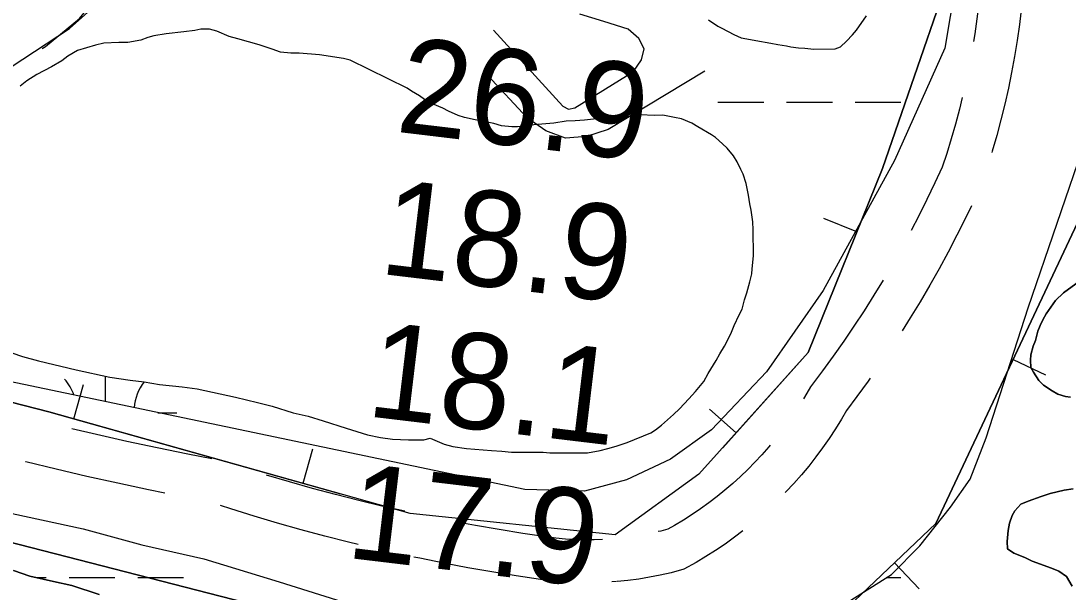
# Model space of a CAD drawing. Extents: x 3445503 to 3483459, y 540493 to 566012.
# Drawn here: x 3466724 to 3467456, y 548133 to 548533 of the extents above; entities that cross this region are included whole.
import ezdxf

# ---------------------------------------------------------------- set-up
doc = ezdxf.new("R2010")
doc.units = 0
for name, color, linetype in [('V-BORW-LINE', 7, 'Continuous'), ('V-RIVR-RANG', 7, 'Continuous'), ('V-ROAD-CNTR', 7, 'Continuous'), ('V-SITE-VEGE', 7, 'Continuous'), ('V-TOPO-MAJR', 7, 'Continuous'), ('V-TOPO-MINR', 7, 'Continuous'), ('V-WETL-SWMP', 7, 'Continuous')]:
    doc.layers.add(name, color=color, linetype=linetype)

msp = doc.modelspace()

# ---------------------------------------------------------------- linework, layer by layer
at = {"layer": 'V-BORW-LINE'}
for p, q in [((3467308.46, 548384.95), (3467285.27, 548394.29)), ((3467417.75, 548295.59), (3467440.37, 548284.94)), ((3466760.73, 548254.17), (3466767.49, 548278.24)), ((3467223.96, 548244.29), (3467205.35, 548260.99)), ((3466921.12, 548209.11), (3466927.88, 548233.18)), ((3467334.87, 548153.47), (3467352.09, 548135.35))]:
    msp.add_line(p, q, dxfattribs=at)
for points in [[(3466720.03, 549039.55), (3466746.51, 549040.36), (3466878.64, 549045.12), (3466928.6, 549056.96), (3467103.1, 549012.85), (3467201.16, 548975.42), (3467294.87, 548904.06), (3467367.72, 548783.51), (3467391.05, 548616.54), (3467326.34, 548429.37), (3467274.5, 548300.59), (3467198.02, 548215.41), (3467139.38, 548172.91), (3466996.02, 548188.06), (3466743.16, 548259.11), (3466544, 548310.06), (3466485.39, 548359.68), (3466472.67, 548442.32), (3466444.86, 548605.42), (3466457.29, 548717.72), (3466547.64, 548876.81), (3466669.64, 548985.71), (3466720.03, 549039.55)], [(3466720.03, 549039.55), (3466669.64, 548985.71), (3466547.64, 548876.81), (3466457.29, 548717.72), (3466444.86, 548605.42), (3466472.67, 548442.32), (3466485.39, 548359.68), (3466544, 548310.06), (3466743.16, 548259.11), (3466947.33, 548201.74)], [(3467214.7, 548233.98), (3467274.5, 548300.59), (3467326.34, 548429.37), (3467391.05, 548616.54), (3467367.72, 548783.51), (3467297.13, 548900.32)], [(3468438.64, 548457.13), (3468325.16, 548391.76), (3468308.19, 548374.85), (3468127.69, 548173.83), (3467880.55, 548016.83), (3467765.45, 547928.77), (3467664.22, 547914.14), (3467531.26, 547860.94), (3467305.33, 547915.62), (3466839.35, 548027.9), (3466570.66, 548066.77), (3466392.05, 548115.36), (3466352.92, 548153.05), (3466377.25, 548229.95), (3466448.28, 548236.57), (3466888.5, 548123.48), (3467032.37, 548105.24), (3467163.25, 548095.66), (3467273.73, 548095.38), (3467363.81, 548180.97), (3467464.68, 548395.31), (3467500.46, 548530.34)], [(3467500.46, 548530.34), (3467464.68, 548395.31), (3467363.81, 548180.97), (3467273.73, 548095.38), (3467223.88, 548095.51)], [(3466945.74, 548116.22), (3466888.5, 548123.48), (3466448.28, 548236.57), (3466377.25, 548229.95), (3466352.92, 548153.05), (3466392.05, 548115.36), (3466570.66, 548066.77), (3466839.35, 548027.9), (3467305.33, 547915.62), (3467531.26, 547860.94), (3467664.22, 547914.14), (3467765.45, 547928.77), (3467880.55, 548016.83), (3468127.69, 548173.83), (3468308.19, 548374.85), (3468325.16, 548391.76), (3468438.64, 548457.13)]]:
    msp.add_lwpolyline(points, dxfattribs=at)
at = {"layer": 'V-ROAD-CNTR'}
msp.add_line((3467140.42, 548140.31), (3467137.12, 548140.09), dxfattribs=at)
for points in [[(3467396.84, 548617.74), (3467397, 548609.11), (3467396.98, 548598.35), (3467396.75, 548587.6), (3467396.31, 548576.86), (3467395.65, 548566.13), (3467394.78, 548555.4), (3467393.7, 548544.71), (3467392.4, 548534.03), (3467390.89, 548523.38), (3467390.04, 548518.12)], [(3466738.68, 548513.12), (3466740.83, 548514.56), (3466764.64, 548534.29), (3466783.18, 548556.67), (3466797.95, 548591.05)], [(3467423.14, 548538.29), (3467422.15, 548530.12), (3467420.56, 548518.88), (3467418.74, 548507.68), (3467416.71, 548496.51), (3467414.45, 548485.39), (3467411.98, 548474.32), (3467409.28, 548463.29), (3467406.36, 548452.32), (3467403.23, 548441.41), (3467402.95, 548440.49)], [(3467382.22, 548478.91), (3467380.21, 548470.7), (3467377.45, 548460.31), (3467374.48, 548449.97), (3467371.31, 548439.7), (3467368.16, 548430.16), (3467363.09, 548419.21), (3467357.54, 548407.68), (3467351.8, 548396.25), (3467346.43, 548385.99)], [(3467388.69, 548403.21), (3467384.46, 548394.43), (3467378.49, 548382.56), (3467372.34, 548370.79), (3467365.99, 548359.12), (3467359.45, 548347.56), (3467352.73, 548336.11), (3467345.82, 548324.76), (3467340.18, 548315.84)], [(3467326.77, 548351.16), (3467320.32, 548340.58), (3467313.49, 548329.76), (3467306.48, 548319.06), (3467299.3, 548308.47), (3467291.95, 548298), (3467284.42, 548287.66), (3467276.11, 548276.61), (3467271.96, 548269.43), (3467271.16, 548268.13)], [(3467317.84, 548282.67), (3467316.35, 548280.56), (3467308.54, 548269.82), (3467301.17, 548260.03), (3467297.72, 548254.04), (3467293.51, 548247.22), (3467289.1, 548240.51), (3467284.52, 548233.93), (3467279.75, 548227.47), (3467274.79, 548221.16), (3467269.66, 548214.98), (3467264.36, 548208.96), (3467258.9, 548203.09), (3467258.35, 548202.53)], [(3466857.24, 548226.22), (3466840.42, 548229.47), (3466819.13, 548233.81), (3466797.88, 548238.35), (3466776.68, 548243.12), (3466759.47, 548247.16)], [(3467247.86, 548235.68), (3467246.86, 548234.48), (3467242.12, 548229.09), (3467237.23, 548223.84), (3467232.19, 548218.72), (3467227.01, 548213.75), (3467221.69, 548208.93), (3467216.24, 548204.25), (3467210.66, 548199.74), (3467204.96, 548195.38), (3467199.13, 548191.19), (3467193.18, 548187.16), (3467187.13, 548183.3), (3467180.97, 548179.61), (3467176.2, 548176.93), (3467171.32, 548175.65), (3467169.6, 548175.26)], [(3466824.4, 548202.12), (3466813, 548204.44), (3466791.46, 548209.05), (3466769.96, 548213.88), (3466748.52, 548218.92), (3466727.12, 548224.17), (3466726.89, 548224.24)], [(3466992.27, 548189.54), (3466976.3, 548193.18), (3466960.05, 548197.1), (3466943.84, 548201.22), (3466927.69, 548205.54), (3466911.6, 548210.07), (3466895.56, 548214.8), (3466895.54, 548214.8)], [(3466959.63, 548166.34), (3466952.83, 548167.98), (3466936.27, 548172.19), (3466919.75, 548176.61), (3466903.3, 548181.24), (3466886.9, 548186.07), (3466870.57, 548191.11), (3466863.39, 548193.43)], [(3467130.52, 548169.74), (3467124.74, 548169.54), (3467118.01, 548169.51), (3467111.29, 548169.7), (3467104.57, 548170.1), (3467097.88, 548170.7), (3467091.16, 548171.53), (3467074.73, 548173.99), (3467058.23, 548176.67), (3467041.76, 548179.56), (3467031.46, 548181.51)], [(3467228.69, 548175.76), (3467222.83, 548171.28), (3467216.31, 548166.6), (3467209.67, 548162.09), (3467202.91, 548157.78), (3467196.02, 548153.65), (3467187.53, 548148.89), (3467178.48, 548146.51), (3467171.01, 548144.8), (3467163.48, 548143.32), (3467155.9, 548142.09), (3467148.29, 548141.09), (3467140.89, 548140.35)], [(3467097.17, 548140.65), (3467094.68, 548140.87), (3467087.11, 548141.81), (3467070.1, 548144.35), (3467053.23, 548147.09), (3467036.39, 548150.05), (3467019.59, 548153.21), (3467002.84, 548156.59), (3466998.64, 548157.49)]]:
    msp.add_lwpolyline(points, dxfattribs=at)
at = {"layer": 'V-SITE-VEGE'}
for points in [[(3467204.6, 548533.2), (3467211.26, 548528.83), (3467214.14, 548527.53), (3467222.35, 548522.96), (3467227.66, 548520.79), (3467231.43, 548519.94), (3467237.84, 548518.89), (3467248.23, 548516.98), (3467253.32, 548515.92), (3467259.29, 548515.08), (3467262.38, 548514.44), (3467267.69, 548513.6), (3467272.11, 548513.42), (3467278.29, 548512.8), (3467293.31, 548512.92), (3467297.05, 548514.5), (3467301.22, 548518.29), (3467305.38, 548522.73), (3467308.22, 548526.07), (3467315.21, 548536.06)], [(3467073.18, 548230.96), (3467082.01, 548230.81), (3467089.08, 548230.86), (3467093.72, 548230.46), (3467101.01, 548230.3), (3467120, 548230.44), (3467128.82, 548232.06), (3467134.33, 548233.43), (3467140.06, 548235.02), (3467147.77, 548237.51), (3467164.27, 548244.49), (3467167.57, 548246.5), (3467171.74, 548249.85), (3467180.29, 548257.2), (3467184.46, 548261.21), (3467191.02, 548268.11), (3467195.62, 548273.22), (3467201.52, 548280.33), (3467204.57, 548285.88), (3467210.02, 548294.98), (3467212.64, 548299.63), (3467215.91, 548304.96), (3467220.25, 548313.6), (3467222.64, 548319.37), (3467226.11, 548326.9), (3467228.29, 548330.89), (3467230, 548337.53), (3467231.51, 548342.4), (3467233.66, 548349.93), (3467234.94, 548355.68), (3467235.35, 548359.21), (3467236.16, 548368.27), (3467236.02, 548386.38), (3467235.75, 548391.9), (3467234.58, 548400.06), (3467233.66, 548404.47), (3467232.73, 548410.65), (3467231.12, 548418.8), (3467228.86, 548425.41), (3467227.29, 548428.49), (3467224.82, 548433.99), (3467222.14, 548438.16), (3467217.68, 548443.43), (3467214.56, 548446.49), (3467209.67, 548450.87), (3467206.78, 548452.84), (3467197.24, 548458.5), (3467193.03, 548460.9), (3467185.72, 548463.93), (3467180.85, 548465), (3467172.67, 548466.48), (3467166.71, 548466.43), (3467157.21, 548466.8), (3467150.36, 548466.74), (3467140.43, 548466.22), (3467133.82, 548465.07), (3467124.33, 548463.89), (3467117.93, 548463.17), (3467111.53, 548462.68), (3467105.13, 548462.41), (3467096.53, 548461.02), (3467082.63, 548459.8), (3467078, 548459.1), (3467071.16, 548458.39), (3467067.18, 548458.36), (3467059.89, 548459.18), (3467054.58, 548460.68), (3467041.53, 548463.23), (3467034.01, 548464.94), (3467029.58, 548466.45), (3467022.93, 548469.49), (3467018.94, 548471.44), (3467011.63, 548474.48), (3467006.08, 548477.52), (3467002.53, 548480.14), (3466996.98, 548483.41), (3466993.88, 548485.38), (3466953.97, 548505.16), (3466949.33, 548506.22), (3466932.52, 548508.74), (3466918.38, 548509.95), (3466912.64, 548509.91), (3466905.35, 548510.73), (3466899.59, 548512.67), (3466890.51, 548515.91), (3466875.46, 548519.99), (3466869.49, 548521.71), (3466860.85, 548525.39), (3466855.75, 548526.68), (3466849.57, 548526.85), (3466845.39, 548525.71), (3466837.66, 548524.99), (3466825.31, 548523.57), (3466816.71, 548522.17), (3466812.52, 548521.04), (3466807.68, 548519.01), (3466798.42, 548517.39), (3466792.23, 548517.34), (3466781.86, 548517.04), (3466775.91, 548515.45), (3466763.35, 548511.81)], [(3466763.35, 548511.81), (3466756.54, 548507.78), (3466752.37, 548504.66), (3466745.11, 548500.41), (3466734.78, 548495.03), (3466727.97, 548490.55), (3466723.14, 548486.98)], [(3467457.99, 548269.34), (3467454.45, 548269.75), (3467449.14, 548271.48), (3467445.15, 548273.66), (3467438.93, 548277.8), (3467435.81, 548281.09), (3467432.01, 548286.8), (3467430.22, 548290.1), (3467429.96, 548295.17), (3467430.15, 548298.93), (3467431.87, 548304.91), (3467433.38, 548308.9), (3467435.1, 548315.53), (3467436.61, 548319.52), (3467438.57, 548323.51), (3467440.96, 548327.72), (3467447.51, 548337.05), (3467452.99, 548342.39), (3467464.19, 548350.43)], [(3466695.41, 548307.9), (3466724.86, 548297.75), (3466736.14, 548294.75), (3466762.47, 548288.34), (3466785.92, 548283.22), (3466800.07, 548281.13), (3466810.02, 548280.1), (3466820.63, 548278.2), (3466836.54, 548276.56), (3466847.15, 548275.09), (3466873.92, 548269.35), (3466889.18, 548265.71), (3466899.58, 548262.92), (3466914.19, 548258.4), (3466924.59, 548256.06), (3466935.21, 548252.83), (3466951.16, 548247.66), (3466966.21, 548242.92), (3466975.28, 548241), (3466983.68, 548239.96), (3466994.94, 548239.39), (3467005.54, 548239.47), (3467009.95, 548240.61), (3467019.7, 548236.5), (3467025.9, 548234.78), (3467035.4, 548233.53), (3467052.86, 548231.9), (3467060.15, 548231.52), (3467067, 548230.91), (3467073.18, 548230.96)], [(3467459.03, 548137.08), (3467455.23, 548143.89), (3467449.68, 548147.6), (3467444.58, 548149.77), (3467431.07, 548154.52), (3467425.97, 548157.13), (3467418.22, 548160.16), (3467413.78, 548163.22), (3467413.52, 548168.29), (3467414.34, 548176.03), (3467415.19, 548181.11), (3467417.13, 548186.65), (3467418.87, 548189.75), (3467423.25, 548194.43), (3467428.31, 548196.68), (3467437.34, 548199.84), (3467443.73, 548201.88), (3467453.42, 548204.38), (3467459.82, 548205.1)], [(3466718.54, 548147.99), (3466730.05, 548144.11), (3466746.64, 548140.48), (3466759.25, 548137.49), (3466778.51, 548131.24)]]:
    msp.add_lwpolyline(points, dxfattribs=at)
at = {"layer": 'V-TOPO-MAJR'}
msp.add_lwpolyline([(3467054.38, 548526.09), (3467102.82, 548472.82), (3467106.86, 548470.7), (3467111.32, 548471.65), (3467152.21, 548497.1), (3467157.91, 548505.33), (3467159.82, 548513.08), (3467156.06, 548520.13), (3467148.51, 548526.7), (3467131.56, 548532.05), (3467114.59, 548537.34)], dxfattribs=at)
at = {"layer": 'V-TOPO-MINR'}
msp.add_lwpolyline([(3467202.12, 548497.45), (3467134.56, 548456.64), (3467119.38, 548451.58), (3467104.76, 548450.54), (3467090.99, 548455.56), (3467077.79, 548464.62), (3467050.01, 548494.52)], dxfattribs=at)
at = {"layer": 'V-WETL-SWMP'}
for p, q in [((3467211.35, 548475.72), (3467243.35, 548475.72)), ((3467259.35, 548475.72), (3467291.35, 548475.72)), ((3467307.35, 548475.72), (3467339.35, 548475.72)), ((3467044.29, 548462.69), (3467044.29, 548465.29)), ((3466782.85, 548266.14), (3466782.85, 548283.89)), ((3466819.5, 548258.48), (3466832.85, 548258.48)), ((3466734.82, 548143.06), (3466741.43, 548143.06)), ((3466757.43, 548143.06), (3466789.43, 548143.06)), ((3466805.43, 548143.06), (3466837.43, 548143.06)), ((3467328.96, 548143.06), (3467339.34, 548143.06))]:
    msp.add_line(p, q, dxfattribs=at)
for points in [[(3467380.88, 548578.8), (3467369.96, 548513.43), (3467334.91, 548434.92), (3467284.86, 548343.95), (3467245.17, 548286.99), (3467206.74, 548246.36), (3467178.05, 548226.02), (3467147.38, 548211.56), (3467118, 548203.63), (3467076.18, 548204.82), (3466623.09, 548299.54), (3466538.73, 548324.12), (3466519.75, 548337.13), (3466511.22, 548349.52), (3466508.58, 548358.01), (3466510.52, 548364.55), (3466524.85, 548377.66), (3466561.38, 548400.63), (3466623.34, 548439.37), (3466684.64, 548479.4), (3466757.68, 548527.32), (3466781.14, 548548.29)], [(3467204.6, 548533.2), (3467211.26, 548528.83), (3467214.14, 548527.53), (3467222.35, 548522.96), (3467227.66, 548520.79), (3467231.43, 548519.94), (3467237.84, 548518.89), (3467248.23, 548516.98), (3467253.32, 548515.92), (3467259.29, 548515.08), (3467262.38, 548514.45), (3467267.69, 548513.6), (3467272.11, 548513.42), (3467278.29, 548512.8), (3467293.31, 548512.92), (3467297.05, 548514.5), (3467301.22, 548518.29), (3467305.38, 548522.73), (3467308.22, 548526.07), (3467315.21, 548536.06)], [(3467073.18, 548230.96), (3467082.01, 548230.81), (3467089.08, 548230.86), (3467093.72, 548230.46), (3467101.01, 548230.29), (3467120, 548230.45), (3467128.82, 548232.06), (3467134.33, 548233.43), (3467140.06, 548235.02), (3467147.77, 548237.51), (3467164.27, 548244.49), (3467167.57, 548246.5), (3467171.74, 548249.85), (3467180.29, 548257.2), (3467184.45, 548261.21), (3467191.02, 548268.11), (3467195.62, 548273.22), (3467201.53, 548280.33), (3467204.57, 548285.88), (3467210.02, 548294.98), (3467212.64, 548299.63), (3467215.91, 548304.96), (3467220.25, 548313.61), (3467222.64, 548319.37), (3467226.11, 548326.9), (3467228.29, 548330.89), (3467230, 548337.53), (3467231.51, 548342.4), (3467233.66, 548349.93), (3467234.94, 548355.68), (3467235.35, 548359.21), (3467236.16, 548368.27), (3467236.02, 548386.38), (3467235.75, 548391.9), (3467234.58, 548400.06), (3467233.67, 548404.47), (3467232.73, 548410.65), (3467231.12, 548418.8), (3467228.86, 548425.41), (3467227.29, 548428.49), (3467224.82, 548433.99), (3467222.14, 548438.16), (3467217.68, 548443.43), (3467214.56, 548446.49), (3467209.67, 548450.87), (3467206.78, 548452.84), (3467197.24, 548458.5), (3467193.03, 548460.9), (3467185.72, 548463.93), (3467180.85, 548465), (3467172.67, 548466.48), (3467166.71, 548466.43), (3467157.21, 548466.8), (3467150.36, 548466.74), (3467140.43, 548466.22), (3467133.82, 548465.07), (3467124.33, 548463.89), (3467117.93, 548463.17), (3467111.53, 548462.68), (3467105.13, 548462.41), (3467096.53, 548461.02), (3467082.63, 548459.8), (3467078, 548459.1), (3467071.16, 548458.39), (3467067.18, 548458.35), (3467059.89, 548459.18), (3467054.58, 548460.68), (3467041.53, 548463.23), (3467034.01, 548464.94), (3467029.58, 548466.45), (3467022.93, 548469.49), (3467018.94, 548471.44), (3467011.63, 548474.47), (3467006.08, 548477.52), (3467002.53, 548480.14), (3466996.98, 548483.41), (3466993.88, 548485.38), (3466953.97, 548505.15), (3466949.33, 548506.22), (3466932.52, 548508.74), (3466918.38, 548509.95), (3466912.64, 548509.91), (3466905.35, 548510.73), (3466899.59, 548512.67), (3466890.51, 548515.91), (3466875.46, 548519.99), (3466869.49, 548521.71), (3466860.85, 548525.39), (3466855.76, 548526.68), (3466849.57, 548526.85), (3466845.39, 548525.71), (3466837.66, 548524.99), (3466825.31, 548523.57), (3466816.71, 548522.17), (3466812.52, 548521.04), (3466807.68, 548519.01), (3466798.42, 548517.39), (3466792.23, 548517.34), (3466781.86, 548517.04), (3466775.91, 548515.45), (3466763.35, 548511.81)], [(3466763.35, 548511.81), (3466756.54, 548507.78), (3466752.37, 548504.66), (3466745.11, 548500.41), (3466734.78, 548495.03), (3466727.97, 548490.55), (3466723.14, 548486.98)], [(3466708.69, 548189.72), (3466767.25, 548177.15), (3466808.28, 548166.13), (3466851.7, 548156.3), (3466904.29, 548140.14), (3466964.46, 548121.21), (3467013.06, 548107.02), (3467069.62, 548096.44), (3467119, 548093), (3467144.87, 548091.48), (3467180.7, 548091.58), (3467203.39, 548092.85), (3467230.04, 548099.29), (3467259.06, 548111.72), (3467302.41, 548126.18), (3467332.61, 548145.37), (3467352.45, 548165.33), (3467373.87, 548192.47), (3467387.75, 548212.01), (3467398.98, 548240.97), (3467428.32, 548331.77), (3467468.9, 548450.33)], [(3467464.19, 548350.43), (3467452.99, 548342.39), (3467447.51, 548337.05), (3467440.96, 548327.72), (3467438.57, 548323.51), (3467436.61, 548319.52), (3467435.1, 548315.53), (3467433.38, 548308.89), (3467431.87, 548304.91), (3467430.15, 548298.93), (3467429.96, 548295.17), (3467430.22, 548290.1), (3467432.01, 548286.8), (3467435.81, 548281.09), (3467438.93, 548277.8), (3467445.14, 548273.65), (3467449.14, 548271.48), (3467454.45, 548269.75), (3467457.99, 548269.34)], [(3466695.41, 548307.9), (3466724.86, 548297.75), (3466736.14, 548294.75), (3466762.47, 548288.34), (3466785.92, 548283.22), (3466800.07, 548281.13), (3466810.01, 548280.1), (3466820.63, 548278.2), (3466836.54, 548276.56), (3466847.15, 548275.09), (3466873.92, 548269.35), (3466889.18, 548265.71), (3466899.58, 548262.92), (3466914.19, 548258.4), (3466924.59, 548256.06), (3466935.21, 548252.83), (3466951.16, 548247.66), (3466966.21, 548242.92), (3466975.28, 548241), (3466983.68, 548239.96), (3466994.94, 548239.39), (3467005.54, 548239.47), (3467009.95, 548240.61), (3467019.7, 548236.49), (3467025.89, 548234.78), (3467035.4, 548233.53), (3467052.86, 548231.9), (3467060.15, 548231.52), (3467067, 548230.91), (3467073.18, 548230.96)], [(3467459.82, 548205.09), (3467453.42, 548204.38), (3467443.73, 548201.88), (3467437.34, 548199.84), (3467428.31, 548196.68), (3467423.25, 548194.43), (3467418.87, 548189.76), (3467417.13, 548186.65), (3467415.18, 548181.11), (3467414.34, 548176.03), (3467413.52, 548168.29), (3467413.78, 548163.22), (3467418.22, 548160.16), (3467425.97, 548157.13), (3467431.07, 548154.52), (3467444.58, 548149.77), (3467449.68, 548147.6), (3467455.23, 548143.89), (3467459.04, 548137.08)], [(3466778.51, 548131.24), (3466759.25, 548137.49), (3466746.64, 548140.48), (3466730.05, 548144.1), (3466718.54, 548147.99)]]:
    msp.add_lwpolyline(points, dxfattribs=at)
for centre, start, end in [((3466727.61, 548258.95), 19.5478, 40.77184), ((3466838.09, 548258.95), 143.10459, 175.14812)]:
    msp.add_arc(centre, 35.25, start, end, dxfattribs=at)

# ---------------------------------------------------------------- texts
at = {"layer": 'V-RIVR-RANG'}
for s, p in [('26.9', (3466985.13, 548455.11)), ('18.9', (3466973.49, 548355.79)), ('18.1', (3466964.48, 548256.15)), ('17.9', (3466950.23, 548157.14))]:
    msp.add_text(s, height=67, rotation=353.17833, dxfattribs=at).set_placement(p)

doc.saveas('drawing.dxf')
